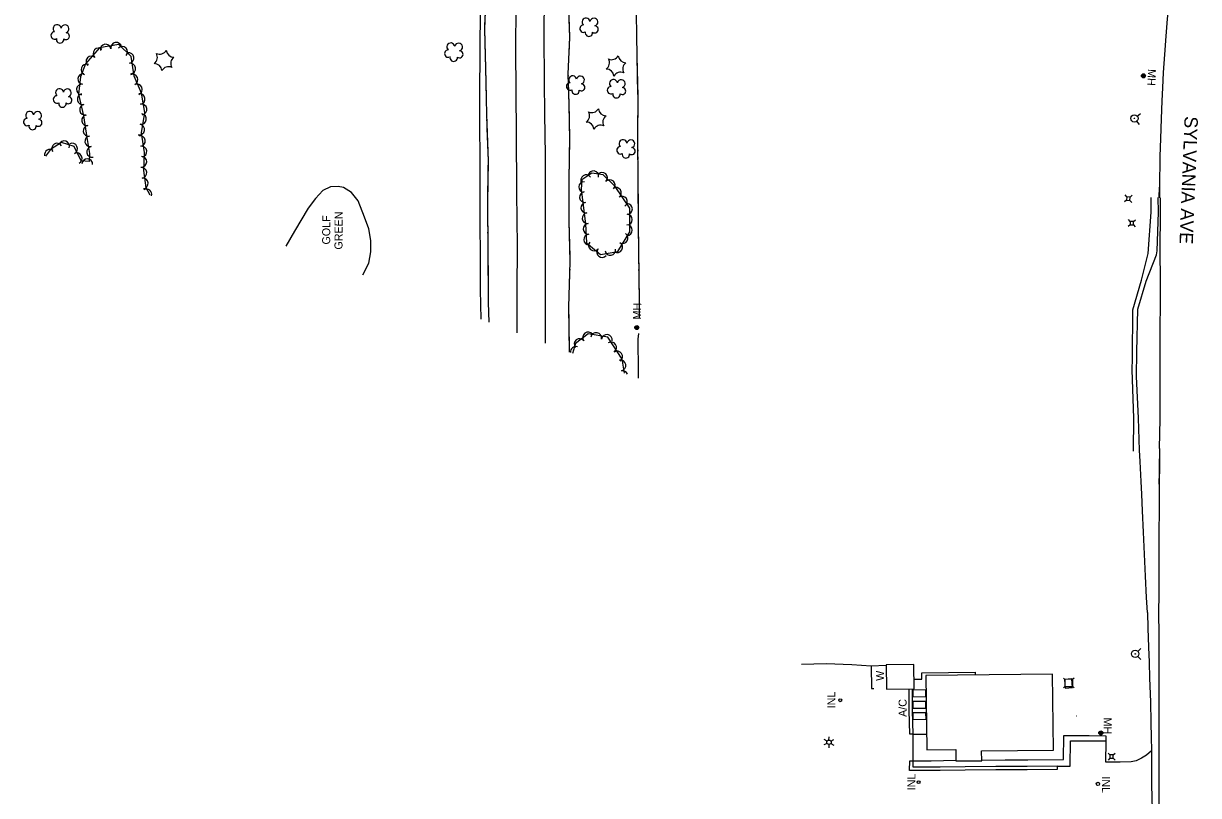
# Model space of a CAD drawing. Extents: x 588843 to 2552415, y 180129 to 269402.
# Drawn here: x 592349 to 593230, y 184607 to 185185 of the extents above; entities that cross this region are included whole.
import ezdxf

# ---------------------------------------------------------------- set-up
doc = ezdxf.new("R2010")
doc.units = 0
for name, color, linetype in [('Default', 7, 'Continuous'), ('E_DRN', 7, 'Continuous'), ('E_DRN_Text', 7, 'Continuous'), ('E_DWY', 7, 'Continuous'), ('E_PATH_Sidewalk', 7, 'Continuous'), ('E_RDWY', 7, 'Continuous'), ('E_RDWY_AsphConc', 7, 'Continuous'), ('E_RDWY_Gravel', 7, 'Continuous'), ('E_RDWY_PavtEdge', 7, 'Continuous'), ('E_RDWY_Text', 7, 'Continuous'), ('E_SGN', 7, 'Continuous'), ('E_UTL_AG_Bold', 7, 'Continuous'), ('E_UTL_MH', 7, 'Continuous'), ('E_UTL_MH_Text', 7, 'Continuous'), ('E_UTL_WHydrant', 7, 'Continuous'), ('Level 11', 7, 'Continuous'), ('Level 12', 7, 'Continuous'), ('Level 14', 7, 'Continuous'), ('Level 15', 7, 'Continuous'), ('Level 16', 7, 'Continuous'), ('Level 17', 7, 'Continuous'), ('Level 18', 7, 'Continuous'), ('Level 19', 7, 'Continuous'), ('Level 21', 7, 'Continuous')]:
    doc.layers.add(name, color=color, linetype=linetype)

# ---------------------------------------------------------------- blocks, each defined once
blk = doc.blocks.new('MHO')
at = {"layer": 'Default'}
for centre, radius in [((0.1, -0.1), 3), ((0.1, -0.1), 2.43), ((0.1, -0.1), 1.94), ((0, -0.2), 1.21)]:
    blk.add_circle(centre, radius, dxfattribs=at)
blk = doc.blocks.new('MHT')
at = {"layer": 'E_UTL_MH_Text'}
blk.add_text('MH', height=12, dxfattribs=at).set_placement((-9.8, -6))
blk = doc.blocks.new('HYD')
at = {"layer": 'Default'}
for p, q in [((-3.8, 3.8), (-8.3, 8.3)), ((3.8, 3.8), (8.3, 8.3))]:
    blk.add_line(p, q, dxfattribs=at)
for radius in [5.48, 0.42]:
    blk.add_circle((0, 0), radius, dxfattribs=at)
blk = doc.blocks.new('INLT_17')
at = {"layer": 'E_DRN_Text'}
blk.add_text('INL', height=12, dxfattribs=at).set_placement((-11, -6))
blk = doc.blocks.new('PED')
at = {"layer": 'Default'}
for p, q in [((-2.5, 2.5), (-5.3, 5.3)), ((2.5, 2.5), (5.3, 5.3)), ((-2.5, -2.5), (-5.3, -5.3)), ((2.5, -2.5), (5.3, -5.3))]:
    blk.add_line(p, q, dxfattribs=at)
blk.add_lwpolyline([(-2.5, -2.5), (2.5, -2.5), (2.5, 2.5), (-2.5, 2.5)], close=True, dxfattribs=at)

msp = doc.modelspace()

# ---------------------------------------------------------------- linework, layer by layer
at = {"layer": 'E_DRN'}
msp.add_circle((593154.32, 184615.19), 1.22, dxfattribs=at)
at = {"layer": 'E_DWY'}
msp.add_lwpolyline([(593194.49, 184640.02), (593190.86, 184636.69), (593187.1, 184634.4), (593182.97, 184632.56), (593179.22, 184631.75), (593171.12, 184631.47), (593160.39, 184631.48), (593160.52, 184647.36), (593147.68, 184647.31)], dxfattribs=at)
at = {"layer": 'E_PATH_Sidewalk'}
msp.add_lwpolyline([(593160.52, 184647.36), (593160.59, 184651.07), (593147.7, 184651.24)], dxfattribs=at)
at = {"layer": 'E_RDWY'}
for points in [[(593229.75, 185344.39), (593228.74, 185338.48), (593225.9, 185324.71), (593224.11, 185314.81), (593221.31, 185299.66), (593219.1, 185286.27), (593216.35, 185268.31), (593214.44, 185255.05), (593212.81, 185243.32), (593211.42, 185233.23), (593210.18, 185222.75), (593208.56, 185209.67), (593207.25, 185198.27), (593206.31, 185188.73), (593205.22, 185175.67), (593204.19, 185161.83), (593203.37, 185148.48), (593202.75, 185137.01), (593202.17, 185127.15), (593201.68, 185113.66), (593201.21, 185098.92), (593200.87, 185085.43), (593200.59, 185062.46), (593200.61, 185054.59)], [(593200.47, 184866.66), (593200.47, 184853.69), (593200.36, 184841.27), (593200.2, 184822.42), (593200.05, 184801.47), (593199.97, 184782.99), (593199.9, 184757.92), (593199.88, 184743.22)], [(593200.37, 184839.87), (593200.41, 184848.86), (593200.5, 184858.78)], [(593199.88, 184743.22), (593200.01, 184727.44), (593200.02, 184709.36), (593199.99, 184692.72), (593199.97, 184677.73), (593200.03, 184661.84), (593200.03, 184648.02), (593199.9, 184624.76), (593200.08, 184608.09), (593200.15, 184591.63)]]:
    msp.add_lwpolyline(points, dxfattribs=at)
at = {"layer": 'E_RDWY_AsphConc'}
msp.add_lwpolyline([(593185.57, 184865.41), (593184.87, 184889.27), (593183.34, 184920.65), (593183.45, 184938.94), (593184.17, 184971.11), (593190.45, 184991.92), (593198.15, 185011.86), (593198.66, 185014.83), (593199.69, 185043.71), (593199.53, 185054.65)], dxfattribs=at)
at = {"layer": 'E_RDWY_Gravel'}
for points in [[(593200.26, 185054.61), (593200.59, 185062.46)], [(593181.11, 184864.53), (593181.3, 184889.41), (593180.11, 184925.51), (593180.28, 184934.15), (593180.41, 184970.45), (593186.93, 184992.76), (593192.01, 185012.65), (593194.15, 185043.66), (593194.26, 185054.67)], [(593191.41, 184743.72), (593190.71, 184754.99), (593190.07, 184770.91), (593189.25, 184787.31), (593188.54, 184803.83), (593187.89, 184819.83), (593187.25, 184832.36), (593186.82, 184841.82), (593185.93, 184856.85), (593185.53, 184865.4)], [(593191.41, 184743.72), (593191.77, 184732), (593192.26, 184717.58), (593192.71, 184706.46), (593193.01, 184694.46), (593193.67, 184676.64), (593194.05, 184661.12), (593194.29, 184649.9), (593194.49, 184640.38), (593194.6, 184624.88), (593194.57, 184614.74), (593195, 184595.62)]]:
    msp.add_lwpolyline(points, dxfattribs=at)
at = {"layer": 'E_RDWY_PavtEdge'}
msp.add_lwpolyline([(593200.55, 184866.67), (593200.93, 184888.73), (593201.1, 184939.31), (593201.16, 184992.38), (593201.13, 185015.02), (593201.38, 185043.83), (593201.38, 185054.56)], dxfattribs=at)
at = {"layer": 'E_SGN'}
msp.add_lwpolyline([(593138.29, 184665.89), (593138.11, 184665.89)], dxfattribs=at)
at = {"layer": 'Level 11'}
for points in [[(592739.34, 185205.57), (592739.04, 185176.04), (592739.32, 185141.74), (592739.42, 185117.13), (592739.86, 185086.42), (592739.93, 185059.33), (592739.86, 185032.87), (592739.98, 185004.52), (592739.98, 184971.59), (592739.95, 184947.33), (592739.95, 184945.5)], [(592717.91, 185195.91), (592717.86, 185167.98), (592718, 185132.18), (592718.2, 185103.97), (592718.4, 185058.33), (592718.87, 185018.27), (592718.79, 184984.95), (592718.84, 184953.32)]]:
    msp.add_lwpolyline(points, dxfattribs=at)
at = {"layer": 'Level 12'}
for points in [[(593016.67, 184686.44), (593016.44, 184704.78), (592995.51, 184704.52), (592995.74, 184686.17)], [(593025.44, 184696.36), (593026.04, 184640.86), (593047.77, 184641.1), (593047.87, 184632.42), (593067.28, 184632.63), (593067.2, 184639.89), (593121.02, 184640.47), (593120.4, 184697.39)], [(593015.48, 184685.52), (593015.53, 184680.6), (593025.39, 184680.69), (593025.34, 184685.61)], [(593015.55, 184676.92), (593015.59, 184672), (593025.45, 184672.09), (593025.41, 184677.01)], [(593015.6, 184668.5), (593015.65, 184663.58), (593025.51, 184663.67), (593025.46, 184668.58)]]:
    msp.add_lwpolyline(points, close=True, dxfattribs=at)
at = {"layer": 'Level 14'}
for p, q in [((592951.38, 184647.23), (592949.15, 184648.59)), ((592952.75, 184648.04), (592952.81, 184650.56)), ((592954.2, 184647.16), (592956.37, 184648.41)), ((592951.3, 184645.6), (592949, 184644.39)), ((592952.67, 184644.77), (592952.6, 184642.16)), ((592954.16, 184645.53), (592956.35, 184644.17))]:
    msp.add_line(p, q, dxfattribs=at)
msp.add_circle((592952.75, 184646.4), 1.64, dxfattribs=at)
at = {"layer": 'Level 15'}
msp.add_lwpolyline([(592995.52, 184703.84), (592984.36, 184703.43), (592984.74, 184686.69), (592986.29, 184686.74)], dxfattribs=at)
for centre, radius in [((592961.19, 184677.92), 1.12), ((593019.95, 184616.52), 1.07)]:
    msp.add_circle(centre, radius, dxfattribs=at)
at = {"layer": 'Level 16'}
for centre, radius in [((592808.69, 184957.28), 1.5), ((592808.69, 184957.28), 1.22), ((592808.7, 184957.27), 0.968), ((592808.71, 184957.25), 0.605)]:
    msp.add_circle(centre, radius, dxfattribs=at)
at = {"layer": 'Level 17'}
for points in [[(592632.26, 185711.18), (592646.89, 185673.04), (592660.35, 185629.45), (592669.4, 185585.85), (592679.43, 185538.57), (592686.09, 185493.67), (592690.29, 185451.79), (592691.76, 185405.78), (592691.87, 185353.19), (592691.53, 185306.74), (592691.13, 185249.27), (592691.18, 185196.22), (592690.64, 185132.51), (592691.01, 185060.47), (592691.33, 184985.54), (592691.73, 184963.57)], [(592603.24, 184996.67), (592607.92, 185005.49), (592609.26, 185013.91), (592609.34, 185022.38), (592607.85, 185031.27), (592604.61, 185040.01), (592599.68, 185052.28), (592594.88, 185058.52), (592588.81, 185062.29), (592584.79, 185063.01), (592578.96, 185062.7), (592573.32, 185060.06), (592567.71, 185054.02), (592562.24, 185046.62), (592552.17, 185029.52), (592545.47, 185018.32)], [(592984.46, 184703.44), (592969.82, 184704.58), (592950.61, 184705.21), (592932.24, 184704.78)], [(593016.58, 184693.78), (593022.47, 184693.79), (593022.44, 184698.46), (593062.35, 184698.91), (593062.33, 184696.76)], [(593015.74, 184652.49), (593013.24, 184652.46), (593012.97, 184670.3), (593012.88, 184686.39)], [(593015.74, 184652.49), (593015.47, 184670.33), (593015.38, 184686.42)], [(593015.74, 184652.49), (593025.91, 184652.54)], [(593015.76, 184632.47), (593015.74, 184652.49)], [(593067.27, 184633.04), (593067.33, 184633.04), (593084.94, 184633.15), (593101.92, 184633.32), (593128.49, 184633.52), (593128.83, 184651.61), (593145.35, 184651.45), (593147.57, 184651.45)], [(593123.71, 184628.51), (593133.45, 184628.47), (593133.79, 184647.47), (593147.68, 184647.41)], [(593123.71, 184628.51), (593123.73, 184626.01), (593101.29, 184625.84), (593077.92, 184625.73), (593054.87, 184625.54), (593036.16, 184625.33), (593013.22, 184625.38), (593013.26, 184632.49), (593015.76, 184632.47)], [(593123.71, 184628.51), (593101.27, 184628.34), (593077.9, 184628.23), (593054.84, 184628.04), (593036.15, 184627.83), (593015.73, 184627.87), (593015.76, 184632.47)], [(593015.76, 184632.47), (593029.25, 184632.58), (593047.86, 184632.98)]]:
    msp.add_lwpolyline(points, dxfattribs=at)
msp.add_lwpolyline([(593129.28, 184693.54), (593129.79, 184686.97), (593135.3, 184687.4), (593134.8, 184693.96)], close=True, dxfattribs=at)
at = {"layer": 'Level 18'}
for points in [[(592443.81, 185056.41), (592440.87, 185061.87), (592439.17, 185075.03), (592439.58, 185088.42), (592437.37, 185103.09), (592440, 185118.38), (592437.34, 185133.03), (592431.86, 185145.6), (592429.64, 185160.41), (592420.34, 185169.34), (592405.99, 185166.99), (592395.49, 185154.9), (592391.74, 185145.18), (592390.24, 185132.21), (592393.88, 185115.93), (592396.3, 185099.75), (592398.42, 185087.67), (592398.03, 185081.73), (592392.09, 185082.11), (592386.98, 185092.87), (592377.44, 185096.02), (592369.12, 185090.69), (592365.33, 185085.76)], [(592770.18, 185035.05), (592770.89, 185020.79), (592781.44, 185012.01), (592794.58, 185014.25), (592803.38, 185029.04), (592803.44, 185046.67), (592792.43, 185063.02), (592783.47, 185071.68), (592774.96, 185072.96), (592767.38, 185068.09), (592766.94, 185060.85), (592770.18, 185035.05)], [(592799.56, 184923.06), (592797.72, 184933.61), (592786.89, 184949.96), (592772.34, 184952.6), (592762.73, 184945.2), (592760.47, 184937.89)]]:
    msp.add_lwpolyline(points, dxfattribs=at)
for centre, radius, start, end in [((592770.63, 185186.32), 2.97, 8.11707, 229.35095), ((592776.49, 185186.18), 2.97, 285.76789, 168.74116), ((592372.29, 185176.24), 2.78, 91.08796, 298.86095), ((592374.18, 185181.28), 2.97, 8.11707, 229.35095), ((592380.03, 185181.13), 2.97, 285.76789, 168.74116), ((592380.76, 185175.66), 2.61, 230.47312, 88.40573), ((592768.75, 185181.29), 2.78, 91.08796, 298.86095), ((592772.81, 185178.27), 2.78, 167.76497, 8.77602), ((592777.22, 185180.71), 2.61, 230.47312, 88.40573), ((592376.35, 185173.22), 2.78, 167.76497, 8.77602), ((592410.49, 185165.6), 4.01, 9.31652, 189.3012), ((592418.39, 185166.9), 4.01, 9.31652, 189.3012), ((592422.99, 185163.89), 4.01, 316.15795, 136.14263), ((592669.23, 185167.6), 2.97, 8.11707, 229.35095), ((592675.08, 185167.46), 2.97, 285.76789, 168.74116), ((592399.83, 185156.71), 4.01, 49.03649, 229.02117), ((592405.09, 185162.75), 4.01, 49.03649, 229.02117), ((592427.69, 185159.3), 4.01, 278.51857, 98.50325), ((592443.58, 185159.75), 5.72, 304.90473, 30.66964), ((592450.93, 185167.86), 5.72, 244.90474, 330.66965), ((592461.63, 185165.54), 5.72, 184.90474, 270.66965), ((592464.97, 185155.12), 5.72, 124.90474, 210.66965), ((592667.34, 185162.57), 2.78, 91.08796, 298.86095), ((592671.4, 185159.55), 2.78, 167.76497, 8.77602), ((592675.82, 185161.99), 2.61, 230.47312, 88.40573), ((592789.81, 185163.75), 5.72, 244.90474, 330.66965), ((592800.51, 185161.44), 5.72, 184.90474, 270.66965), ((592396.08, 185150.6), 4.01, 68.91642, 248.9011), ((592428.87, 185151.38), 4.01, 278.51857, 98.50325), ((592446.92, 185149.33), 5.72, 4.90473, 90.66964), ((592457.62, 185147.02), 5.72, 64.90473, 150.66964), ((592782.46, 185155.64), 5.72, 304.90473, 30.66964), ((592785.8, 185145.23), 5.72, 4.90473, 90.66964), ((592803.85, 185151.02), 5.72, 124.90474, 210.66965), ((592393.66, 185143.56), 4.01, 83.41801, 263.40269), ((592430.67, 185143.07), 4.01, 293.56405, 113.54873), ((592760.59, 185142.93), 2.97, 8.11707, 229.35095), ((592766.45, 185142.79), 2.97, 285.76789, 168.74116), ((592791.2, 185140.18), 2.97, 8.11707, 229.35095), ((592796.5, 185142.91), 5.72, 64.90473, 150.66964), ((592797.05, 185140.03), 2.97, 285.76789, 168.74116), ((592375.94, 185133.24), 2.97, 8.11707, 229.35095), ((592381.8, 185133.1), 2.97, 285.76789, 168.74116), ((592392.75, 185135.6), 4.01, 83.41801, 263.40269), ((592433.87, 185135.73), 4.01, 293.56405, 113.54873), ((592758.71, 185137.9), 2.78, 91.08796, 298.86095), ((592762.77, 185134.87), 2.78, 167.76497, 8.77602), ((592767.18, 185137.31), 2.61, 230.47312, 88.40573), ((592789.31, 185135.14), 2.78, 91.08796, 298.86095), ((592793.38, 185132.12), 2.78, 167.76497, 8.77602), ((592797.79, 185134.56), 2.61, 230.47312, 88.40573), ((592374.06, 185128.21), 2.78, 91.08796, 298.86095), ((592378.12, 185125.19), 2.78, 167.76497, 8.77602), ((592382.53, 185127.62), 2.61, 230.47312, 88.40573), ((592393.24, 185128.42), 4.01, 102.60538, 282.59006), ((592394.98, 185120.61), 4.01, 102.60538, 282.59006), ((592436.02, 185128.57), 4.01, 280.32731, 100.31199), ((592437.45, 185120.69), 4.01, 280.32731, 100.31199), ((592353.58, 185116.33), 2.97, 8.11707, 229.35095), ((592359.43, 185116.19), 2.97, 285.76789, 168.74116), ((592396.5, 185112.59), 4.01, 98.51626, 278.50093), ((592437.04, 185113.53), 4.01, 260.25223, 80.2369), ((592767.52, 185115.95), 5.72, 304.90473, 30.66964), ((592774.88, 185124.06), 5.72, 244.90474, 330.66965), ((592785.57, 185121.74), 5.72, 184.90474, 270.66965), ((592788.91, 185111.32), 5.72, 124.90474, 210.66965), ((592351.7, 185111.3), 2.78, 91.08796, 298.86095), ((592355.76, 185108.27), 2.78, 167.76497, 8.77602), ((592360.17, 185110.71), 2.61, 230.47312, 88.40573), ((592397.68, 185104.67), 4.01, 98.51626, 278.50093), ((592435.68, 185105.64), 4.01, 260.25223, 80.2369), ((592770.87, 185105.53), 5.72, 4.90473, 90.66964), ((592781.56, 185103.22), 5.72, 64.90473, 150.66964), ((592398.94, 185096.82), 4.01, 99.9415, 279.92618), ((592436.16, 185097.06), 4.01, 278.58581, 98.57048), ((592798.32, 185095.12), 2.97, 8.11707, 229.35095), ((592804.18, 185094.98), 2.97, 285.76789, 168.74116), ((592368.71, 185086.72), 4.01, 52.47221, 190.78179), ((592374.13, 185091.41), 4.01, 32.6226, 212.60728), ((592379.38, 185093.17), 4.01, 341.76211, 161.74678), ((592385.39, 185091.34), 4.01, 295.40853, 115.39321), ((592400.33, 185088.93), 4.01, 99.9415, 279.92618), ((592437.36, 185089.14), 4.01, 278.58581, 98.57048), ((592796.44, 185090.09), 2.78, 91.08796, 298.86095), ((592804.91, 185089.51), 2.61, 230.47312, 88.40573), ((592388.82, 185084.1), 4.01, 295.40853, 115.39321), ((592396.75, 185079.71), 4.01, 356.2627, 176.24738), ((592437.27, 185081.52), 4.01, 268.21134, 88.19602), ((592800.5, 185087.07), 2.78, 167.76497, 8.77602), ((592437.29, 185073.19), 4.01, 277.37151, 97.35618), ((592770.66, 185067.72), 3.98, 32.69893, 212.68361), ((592776.15, 185070.67), 3.98, 351.49434, 171.47902), ((592782.65, 185069.58), 3.98, 315.96998, 135.95466), ((592438.32, 185065.25), 4.01, 277.37151, 97.35618), ((592769.14, 185062.58), 3.98, 86.54015, 266.52483), ((592788.37, 185064.05), 3.98, 315.96998, 135.95466), ((592793.12, 185058.26), 3.98, 303.95658, 123.94126), ((592441.07, 185057.06), 4.01, 344.40554, 118.2822), ((592769.77, 185055.05), 3.98, 97.16711, 277.15179), ((592797.57, 185051.66), 3.98, 303.95658, 123.94126), ((592770.76, 185047.15), 3.98, 97.16711, 277.15179), ((592801.35, 185046.13), 3.98, 269.82247, 89.80715), ((592771.76, 185039.25), 3.98, 97.16711, 277.15179), ((592801.32, 185038.17), 3.98, 269.82247, 89.80715), ((592772.46, 185031.17), 3.98, 92.82256, 272.80724), ((592772.85, 185023.22), 3.98, 92.82256, 272.80724), ((592798.11, 185024.27), 3.98, 239.23752, 59.22219), ((592801.3, 185030.21), 3.98, 269.82247, 89.80715), ((592776.54, 185018.79), 3.98, 140.23629, 320.22097), ((592794.04, 185017.43), 3.98, 239.23752, 59.22219), ((592782.66, 185013.7), 3.98, 140.23629, 320.22097), ((592788.8, 185015.38), 3.98, 189.71019, 9.69487), ((592765.8, 184944.88), 4.06, 37.65058, 217.63526), ((592772.23, 184949.84), 4.06, 37.65058, 217.63526), ((592778.2, 184949.38), 4.06, 349.73538, 169.72006), ((592786.18, 184947.93), 4.06, 349.73538, 169.72006), ((592763.02, 184938.95), 4.06, 72.77104, 187.14486), ((592789.42, 184942.3), 4.06, 303.52029, 123.50497), ((592793.9, 184935.54), 4.06, 303.52029, 123.50497), ((592796.39, 184928.91), 4.06, 279.91326, 99.89794), ((592797.78, 184920.92), 4.06, 19.72054, 99.89794)]:
    msp.add_arc(centre, radius, start, end, dxfattribs=at)
at = {"layer": 'Level 19'}
for points in [[(592669.88, 185580.03), (592676.22, 185552.24), (592681.48, 185526.97), (592686.13, 185495.83), (592689.8, 185466.32), (592693.35, 185439.93), (592694.26, 185411.01), (592694.88, 185384.05), (592695.17, 185355.33), (592695.15, 185329.11), (592694.39, 185297.99), (592694.22, 185267.58), (592695.77, 185237.77), (592695.8, 185214.29), (592694.45, 185180.8), (592695.14, 185151.71), (592695.95, 185117.24), (592697.17, 185082.17), (592696.64, 185050.99), (592697.01, 185016.27), (592697.27, 184976.07), (592697.63, 184961.39)], [(592751.49, 185494.08), (592753.38, 185467.07), (592754.51, 185438.53), (592754.55, 185414.82), (592756.48, 185391.1), (592757.19, 185369.77), (592756.64, 185343.45), (592756.49, 185324.83), (592756.67, 185303.32), (592756.69, 185282.2), (592756.51, 185253.92), (592756.94, 185228.01), (592757.27, 185202.26), (592758.13, 185174.85), (592757.09, 185147.23), (592757.63, 185124.45), (592758.22, 185098.02), (592757.71, 185068.51), (592757.66, 185036.74), (592758.54, 185006.67), (592757.52, 184972.51), (592758.06, 184939.09), (592758.05, 184938.8)], [(592810.81, 184963.98), (592810.79, 184976.82), (592810.36, 184996.87), (592810.01, 185033.04), (592809.75, 185067), (592809.51, 185098.38), (592809.61, 185130.69), (592808.9, 185160.38), (592808.56, 185192.29), (592809.96, 185210.2), (592811, 185216.93)], [(592694.87, 185191.15), (592694.45, 185180.8), (592694.93, 185160.58)], [(592757.65, 185190.21), (592758.13, 185174.85), (592757.67, 185162.66)], [(592808.69, 185180.2), (592808.67, 185182.31)], [(592808.76, 185173.87), (592808.74, 185175.98)], [(592808.83, 185167.54), (592808.8, 185169.65)], [(592694.93, 185160.58), (592695.14, 185151.71), (592695.65, 185130.01)], [(592809.57, 185132.74), (592808.9, 185160.38), (592808.87, 185163.32)], [(592757.32, 185153.16), (592757.25, 185151.26)], [(592757.53, 185158.86), (592757.46, 185156.96)], [(592757.1, 185147.46), (592757.09, 185147.23), (592757.13, 185145.56)], [(592757.22, 185141.76), (592757.63, 185124.45), (592757.86, 185114.2)], [(592809.52, 185102.15), (592809.61, 185130.69), (592809.57, 185132.74)], [(592695.75, 185125.79), (592695.8, 185123.68)], [(592695.9, 185119.47), (592695.95, 185117.36)], [(592696.09, 185113.14), (592696.17, 185111.03)], [(592696.31, 185106.82), (592697.17, 185082.17), (592697.07, 185076.25)], [(592757.86, 185114.2), (592758.22, 185098.02), (592758.02, 185086.63)], [(592809.53, 185095.82), (592809.51, 185097.93)], [(592809.58, 185089.49), (592809.56, 185091.6)], [(592757.96, 185082.83), (592757.93, 185080.93)], [(592809.63, 185083.16), (592809.61, 185085.27)], [(592697.07, 185076.25), (592696.64, 185050.99), (592696.7, 185045.67)], [(592757.76, 185071.42), (592757.73, 185069.52)], [(592757.86, 185077.13), (592757.83, 185075.23)], [(592809.9, 185048.35), (592809.75, 185067), (592809.66, 185078.94)], [(592757.71, 185065.72), (592757.67, 185038.15)], [(592810.16, 185017.76), (592810.01, 185033.04), (592809.9, 185048.35)], [(592696.74, 185041.45), (592696.76, 185039.34)], [(592757.67, 185038.15), (592757.66, 185036.74), (592758.43, 185010.59)], [(592696.81, 185035.13), (592696.83, 185033.02)], [(592696.87, 185028.8), (592696.9, 185026.69)], [(592696.94, 185022.47), (592697.01, 185016.27), (592697.16, 184991.89)], [(592810.22, 185011.43), (592810.2, 185013.54)], [(592758.38, 185001.09), (592758.32, 184999.19)], [(592758.54, 185006.79), (592758.54, 185006.67), (592758.49, 185004.89)], [(592810.28, 185005.11), (592810.26, 185007.21)], [(592810.34, 184998.77), (592810.32, 185000.89)], [(592697.16, 184991.89), (592697.27, 184976.07), (592697.63, 184961.39)], [(592758.2, 184995.39), (592758.15, 184993.49)], [(592810.81, 184963.98), (592810.79, 184976.82), (592810.41, 184994.56)], [(592758.03, 184989.68), (592757.52, 184972.51), (592757.69, 184962.12)], [(592757.69, 184962.12), (592758.06, 184939.09), (592758.05, 184938.8)], [(592809.91, 184920.94), (592810.05, 184924.58), (592809.62, 184948.58), (592810.23, 184952.86)], [(592809.83, 184919.2), (592810.05, 184924.58), (592809.62, 184948.58), (592810.23, 184952.86)]]:
    msp.add_lwpolyline(points, dxfattribs=at)
at = {"layer": 'Level 21'}
for p, q in [((593129.52, 184693.58), (593128.46, 184694.53)), ((593136.58, 184694.56), (593135.52, 184693.6)), ((593129.54, 184688.18), (593128.48, 184687.22)), ((593136.6, 184687.25), (593135.54, 184688.2))]:
    msp.add_line(p, q, dxfattribs=at)
msp.add_lwpolyline([(593135.54, 184688.2), (593135.52, 184693.6), (593129.52, 184693.58), (593129.54, 184688.18)], close=True, dxfattribs=at)

# ---------------------------------------------------------------- block references
at = {"layer": 'E_DRN_Text', "xscale": 0.49999999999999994, "yscale": 0.49999999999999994, "rotation": -90.119079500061}
msp.add_blockref('INLT_17', (593160.38, 184615.33), dxfattribs=at)
at = {"layer": 'E_UTL_AG_Bold', "yscale": 0.5}
for p, xscale, rotation in [((593177.18, 185053.89), 0.5000000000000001, -92.95824964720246), ((593179.74, 185035.46), 0.5000000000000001, -92.95824964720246), ((593164.62, 184635.69), 0.49999999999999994, -90.03098035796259)]:
    msp.add_blockref('PED', p, dxfattribs=dict(at, xscale=xscale, rotation=rotation))
at = {"layer": 'E_UTL_MH', "xscale": 0.49999999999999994}
for p, yscale, rotation in [((593188.55, 185145.96), 0.49999999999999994, -97.93561972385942), ((593156.48, 184653.43), 0.5, 89.35390453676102)]:
    msp.add_blockref('MHO', p, dxfattribs=dict(at, yscale=yscale, rotation=rotation))
at = {"layer": 'E_UTL_MH_Text'}
for p, xscale, yscale, rotation in [((593194.74, 185146.06), 0.5000000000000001, 0.5, -92.95824964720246), ((593161.74, 184660.1), 0.49999999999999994, 0.49999999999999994, -90.119079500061)]:
    msp.add_blockref('MHT', p, dxfattribs=dict(at, xscale=xscale, yscale=yscale, rotation=rotation))
at = {"layer": 'E_UTL_WHydrant', "xscale": 0.49999999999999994, "yscale": 0.49999999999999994}
for p, rotation in [((593181.69, 185114.04), -97.93561972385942), ((593182.31, 184712.67), -90.119079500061)]:
    msp.add_blockref('HYD', p, dxfattribs=dict(at, rotation=rotation))

# ---------------------------------------------------------------- texts
at = {"layer": 'E_RDWY_Text'}
msp.add_text('SYLVANIA AVE', height=10, rotation=267.67689, dxfattribs=at).set_placement((593219.37, 185115.77))
at = {"layer": 'Level 12'}
msp.add_text('A/C', height=6, rotation=90.17912, dxfattribs=at).set_placement((593010.97, 184665.45))
at = {"layer": 'Level 15'}
for s, p in [('W', (592993.96, 184692.47)), ('INL', (592957.48, 184671.86)), ('INL', (593017.56, 184610.44))]:
    msp.add_text(s, height=6, rotation=90.17912, dxfattribs=at).set_placement(p)
at = {"layer": 'Level 16'}
msp.add_text('MH', height=6, rotation=88.93289, dxfattribs=at).set_placement((592811.77, 184963.21))
at = {"layer": 'Level 17'}
for s, p in [('GOLF', (592578.8, 185019.48)), ('GREEN', (592588.02, 185015.68))]:
    msp.add_text(s, height=6, rotation=89.69341, dxfattribs=at).set_placement(p)

doc.saveas('drawing.dxf')
